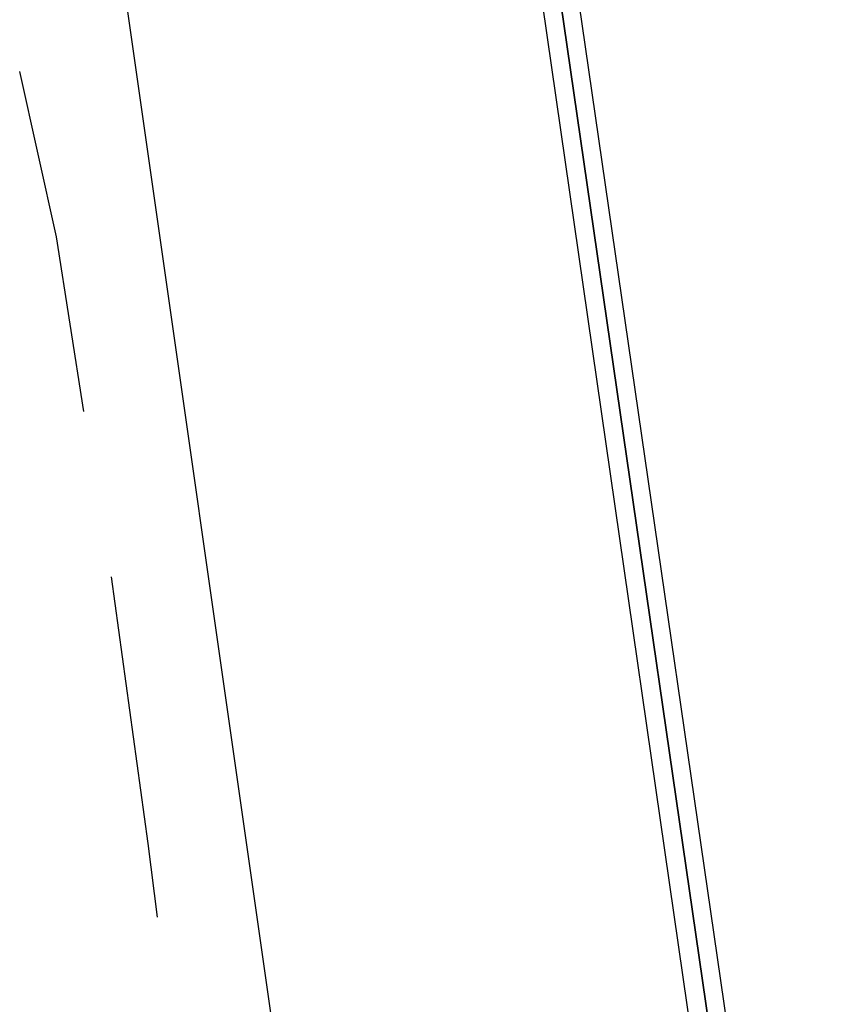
# Model space of a CAD drawing. Header units: feet. Extents: x -79 to 198, y -22 to 181.
# Tile 440 of 656: x 122.75 to 123.95, y 47.6 to 49.03. Entities that reach past the tile are written whole.
import ezdxf

# ---------------------------------------------------------------- set-up
doc = ezdxf.new("R2010")
doc.units = ezdxf.units.FT
doc.layers.add('A-LINEA', color=7, linetype='CONTINUOUS')

msp = doc.modelspace()

# ---------------------------------------------------------------- linework, layer by layer
at = {"layer": 'A-LINEA'}
msp.add_line((123.28, 46.4044), (122.8267, 49.5778), dxfattribs=at)
msp.add_line((123.28, 46.4044), (122.8267, 49.5778), dxfattribs=at)
for points in [[(123.9467, 46.3778), (123.4533, 49.7778), (123.44, 49.7911), (123.4267, 49.7778), (123.92, 46.3778), (123.92, 46.3644), (123.9333, 46.3778), (123.9467, 46.3778)], [(123.9467, 46.3778), (123.4533, 49.7778), (123.44, 49.7911), (123.4267, 49.7778), (123.92, 46.3778), (123.92, 46.3644), (123.9333, 46.3778), (123.9467, 46.3778)], [(123.92, 46.3644), (123.92, 46.3778), (123.4267, 49.7778), (123.4133, 49.7778), (123.4, 49.7778), (123.8933, 46.3644), (123.92, 46.3644)], [(123.92, 46.3644), (123.92, 46.3778), (123.4267, 49.7778), (123.4133, 49.7778), (123.4, 49.7778), (123.8933, 46.3644), (123.92, 46.3644)], [(122.84, 48.4578), (122.8, 48.7111), (122.7467, 48.9511)], [(122.84, 48.4578), (122.8, 48.7111), (122.7467, 48.9511)], [(122.9467, 47.7244), (122.9333, 47.8311), (122.88, 48.2178)], [(122.9467, 47.7244), (122.9333, 47.8311), (122.88, 48.2178)]]:
    msp.add_lwpolyline(points, dxfattribs=at)

doc.saveas('drawing.dxf')
